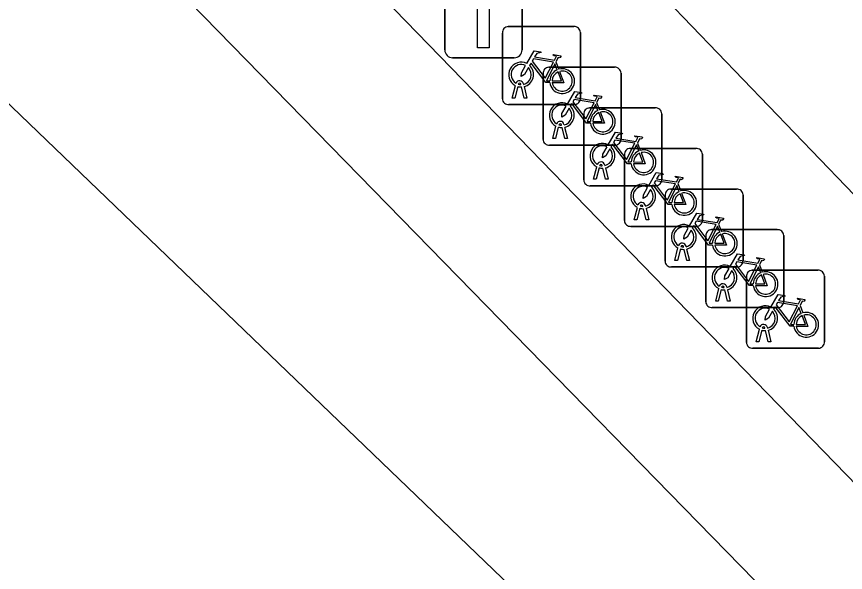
# Model space of a CAD drawing. Extents: x 161087 to 161926, y 382572 to 383873.
# Drawn here: x 161209.04 to 161219.67, y 383171.39 to 383178.52 of the extents above; entities that cross this region are included whole.
import ezdxf

# ---------------------------------------------------------------- set-up
doc = ezdxf.new("R2010")
doc.units = 0
for name, color, linetype in [('IMGEO_Berm_groen', 7, 'Continuous'), ('IMGEO_Berm_open', 7, 'Continuous'), ('IMGEO_Fietsenrek', 7, 'Continuous'), ('IMGEO_Fietspad_gesloten', 7, 'Continuous'), ('IMGEO_Lichtmast', 7, 'Continuous'), ('IMGEO_Rijbaan_lokaal_gesloten', 7, 'Continuous')]:
    doc.layers.add(name, color=color, linetype=linetype)

msp = doc.modelspace()

# ---------------------------------------------------------------- linework, layer by layer
at = {"layer": 'IMGEO_Berm_groen'}
msp.add_lwpolyline([(161200.711, 383192.181), (161199.363, 383190.86), (161200.036, 383190.14), (161210.171, 383179.825), (161223.029, 383166.656), (161229.915, 383159.599), (161231.254, 383160.721)], close=True, dxfattribs=at)
at = {"layer": 'IMGEO_Berm_open'}
msp.add_lwpolyline([(161220.989, 383174.98), (161211.773, 383184.561), (161207.62, 383188.777), (161203.449, 383192.876), (161202.392, 383193.868), (161200.711, 383192.181), (161231.254, 383160.721), (161231.319, 383160.775), (161233.197, 383162.349)], close=True, dxfattribs=at)
at = {"layer": 'IMGEO_Fietsenrek'}
for p, q in [((161215.269, 383177.468), (161215.269, 383178.309)), ((161215.269, 383178.309), (161215.269, 383177.468)), ((161215.344, 383178.393), (161216.185, 383178.393)), ((161216.185, 383178.393), (161215.344, 383178.393)), ((161216.269, 383178.318), (161216.269, 383177.477)), ((161216.269, 383177.477), (161216.269, 383178.318)), ((161215.865, 383177.872), (161216.706, 383177.872)), ((161216.706, 383177.872), (161215.865, 383177.872)), ((161215.956, 383177.942), (161215.992, 383177.847)), ((161215.79, 383176.947), (161215.79, 383177.788)), ((161215.79, 383177.788), (161215.79, 383176.947)), ((161216.79, 383177.797), (161216.79, 383176.956)), ((161216.79, 383176.956), (161216.79, 383177.797)), ((161215.507, 383177.649), (161215.506, 383177.653)), ((161215.538, 383177.66), (161215.539, 383177.653)), ((161215.396, 383177.477), (161215.435, 383177.637)), ((161215.465, 383177.625), (161215.43, 383177.477)), ((161215.548, 383177.477), (161215.514, 383177.619)), ((161215.546, 383177.623), (161215.581, 383177.477)), ((161215.43, 383177.477), (161215.396, 383177.477)), ((161215.581, 383177.477), (161215.548, 383177.477)), ((161216.194, 383177.393), (161215.353, 383177.393)), ((161215.353, 383177.393), (161216.194, 383177.393)), ((161216.387, 383177.351), (161217.228, 383177.351)), ((161217.228, 383177.351), (161216.387, 383177.351)), ((161216.477, 383177.421), (161216.513, 383177.326)), ((161216.312, 383176.426), (161216.312, 383177.267)), ((161216.312, 383177.267), (161216.312, 383176.426)), ((161217.312, 383177.276), (161217.312, 383176.435)), ((161217.312, 383176.435), (161217.312, 383177.276)), ((161216.028, 383177.128), (161216.027, 383177.132)), ((161216.059, 383177.139), (161216.06, 383177.132)), ((161215.917, 383176.956), (161215.956, 383177.116)), ((161215.986, 383177.104), (161215.951, 383176.956)), ((161216.069, 383176.956), (161216.035, 383177.098)), ((161216.067, 383177.102), (161216.102, 383176.956)), ((161215.951, 383176.956), (161215.917, 383176.956)), ((161216.102, 383176.956), (161216.069, 383176.956)), ((161216.715, 383176.872), (161215.874, 383176.872)), ((161215.874, 383176.872), (161216.715, 383176.872)), ((161216.908, 383176.831), (161217.749, 383176.831)), ((161217.749, 383176.831), (161216.908, 383176.831)), ((161216.999, 383176.9), (161217.035, 383176.805)), ((161216.833, 383175.906), (161216.833, 383176.747)), ((161216.833, 383176.747), (161216.833, 383175.906)), ((161217.833, 383176.756), (161217.833, 383175.915)), ((161217.833, 383175.915), (161217.833, 383176.756)), ((161216.439, 383176.435), (161216.478, 383176.595)), ((161216.55, 383176.607), (161216.549, 383176.611)), ((161216.581, 383176.618), (161216.582, 383176.611)), ((161216.508, 383176.583), (161216.473, 383176.435)), ((161216.591, 383176.435), (161216.557, 383176.577)), ((161216.589, 383176.581), (161216.624, 383176.435)), ((161216.473, 383176.435), (161216.439, 383176.435)), ((161216.624, 383176.435), (161216.591, 383176.435)), ((161217.52, 383176.38), (161217.556, 383176.285)), ((161217.237, 383176.351), (161216.396, 383176.351)), ((161216.396, 383176.351), (161217.237, 383176.351)), ((161217.429, 383176.31), (161218.27, 383176.31)), ((161218.27, 383176.31), (161217.429, 383176.31)), ((161217.354, 383175.385), (161217.354, 383176.226)), ((161217.354, 383176.226), (161217.354, 383175.385)), ((161218.354, 383176.235), (161218.354, 383175.394)), ((161218.354, 383175.394), (161218.354, 383176.235)), ((161216.96, 383175.915), (161216.999, 383176.075)), ((161217.029, 383176.063), (161216.994, 383175.915)), ((161217.071, 383176.087), (161217.07, 383176.091)), ((161217.102, 383176.098), (161217.103, 383176.091)), ((161217.11, 383176.061), (161217.145, 383175.915)), ((161217.112, 383175.915), (161217.078, 383176.057)), ((161216.994, 383175.915), (161216.96, 383175.915)), ((161217.145, 383175.915), (161217.112, 383175.915)), ((161218.041, 383175.859), (161218.077, 383175.764)), ((161217.758, 383175.831), (161216.917, 383175.831)), ((161216.917, 383175.831), (161217.758, 383175.831)), ((161217.951, 383175.789), (161218.792, 383175.789)), ((161218.792, 383175.789), (161217.951, 383175.789)), ((161217.876, 383174.864), (161217.876, 383175.705)), ((161217.876, 383175.705), (161217.876, 383174.864)), ((161218.876, 383175.714), (161218.876, 383174.873)), ((161218.876, 383174.873), (161218.876, 383175.714)), ((161217.481, 383175.394), (161217.52, 383175.554)), ((161217.55, 383175.542), (161217.515, 383175.394)), ((161217.592, 383175.566), (161217.591, 383175.57)), ((161217.633, 383175.394), (161217.599, 383175.536)), ((161217.623, 383175.577), (161217.624, 383175.57)), ((161217.631, 383175.54), (161217.666, 383175.394)), ((161217.515, 383175.394), (161217.481, 383175.394)), ((161217.666, 383175.394), (161217.633, 383175.394)), ((161218.563, 383175.338), (161218.599, 383175.243)), ((161218.279, 383175.31), (161217.438, 383175.31)), ((161217.438, 383175.31), (161218.279, 383175.31)), ((161218.472, 383175.268), (161219.313, 383175.268)), ((161219.313, 383175.268), (161218.472, 383175.268)), ((161218.397, 383174.343), (161218.397, 383175.184)), ((161218.397, 383175.184), (161218.397, 383174.343)), ((161219.397, 383175.193), (161219.397, 383174.352)), ((161219.397, 383174.352), (161219.397, 383175.193)), ((161218.003, 383174.873), (161218.042, 383175.033)), ((161218.072, 383175.021), (161218.037, 383174.873)), ((161218.114, 383175.045), (161218.113, 383175.049)), ((161218.155, 383174.873), (161218.121, 383175.015)), ((161218.145, 383175.056), (161218.146, 383175.049)), ((161218.153, 383175.019), (161218.188, 383174.873)), ((161218.801, 383174.789), (161217.96, 383174.789)), ((161217.96, 383174.789), (161218.801, 383174.789)), ((161218.037, 383174.873), (161218.003, 383174.873)), ((161218.188, 383174.873), (161218.155, 383174.873)), ((161219.084, 383174.817), (161219.12, 383174.722)), ((161218.524, 383174.352), (161218.563, 383174.512)), ((161218.593, 383174.5), (161218.558, 383174.352)), ((161218.635, 383174.524), (161218.634, 383174.528)), ((161218.676, 383174.352), (161218.642, 383174.494)), ((161218.666, 383174.535), (161218.667, 383174.528)), ((161218.674, 383174.498), (161218.709, 383174.352)), ((161219.322, 383174.268), (161218.481, 383174.268)), ((161218.481, 383174.268), (161219.322, 383174.268)), ((161218.558, 383174.352), (161218.524, 383174.352)), ((161218.709, 383174.352), (161218.676, 383174.352))]:
    msp.add_line(p, q, dxfattribs=at)
for points in [[(161215.582, 383177.919), (161215.677, 383178.083), (161215.763, 383178.069), (161215.765, 383178.06), (161215.709, 383178.049), (161215.682, 383178.004), (161215.938, 383177.963)], [(161215.925, 383177.938), (161215.668, 383177.979), (161215.651, 383177.95), (161215.818, 383177.73), (161215.925, 383177.938)], [(161215.938, 383177.963), (161215.963, 383178.012), (161215.957, 383178.016), (161215.934, 383178.02), (161215.922, 383178.027), (161215.921, 383178.03), (161215.923, 383178.035), (161216.018, 383178.02), (161216.02, 383178.01), (161216.01, 383177.997), (161215.998, 383177.991), (161215.984, 383177.997), (161215.956, 383177.942)], [(161215.603, 383177.867), (161215.551, 383177.777), (161215.511, 383177.752), (161215.512, 383177.799), (161215.567, 383177.893)], [(161215.878, 383177.675), (161215.828, 383177.675), (161215.637, 383177.926), (161215.618, 383177.894)], [(161215.973, 383177.84), (161215.943, 383177.917), (161215.834, 383177.699), (161215.877, 383177.699)], [(161215.907, 383177.699), (161216.027, 383177.698), (161215.983, 383177.812)], [(161216.003, 383177.819), (161216.058, 383177.674), (161215.908, 383177.674)], [(161216.103, 383177.398), (161216.198, 383177.562), (161216.284, 383177.548), (161216.286, 383177.539), (161216.23, 383177.528), (161216.203, 383177.483), (161216.459, 383177.442)], [(161216.446, 383177.417), (161216.189, 383177.458), (161216.172, 383177.429), (161216.339, 383177.209), (161216.446, 383177.417)], [(161216.459, 383177.442), (161216.484, 383177.491), (161216.478, 383177.495), (161216.455, 383177.499), (161216.443, 383177.506), (161216.442, 383177.509), (161216.444, 383177.514), (161216.539, 383177.499), (161216.541, 383177.489), (161216.531, 383177.476), (161216.519, 383177.47), (161216.505, 383177.476), (161216.477, 383177.421)], [(161216.124, 383177.346), (161216.072, 383177.256), (161216.032, 383177.231), (161216.033, 383177.278), (161216.088, 383177.372)], [(161216.399, 383177.154), (161216.349, 383177.154), (161216.158, 383177.405), (161216.139, 383177.373)], [(161216.494, 383177.319), (161216.464, 383177.396), (161216.355, 383177.178), (161216.398, 383177.178)], [(161216.428, 383177.178), (161216.548, 383177.177), (161216.504, 383177.291)], [(161216.524, 383177.298), (161216.579, 383177.153), (161216.429, 383177.153)], [(161216.625, 383176.877), (161216.72, 383177.041), (161216.806, 383177.027), (161216.808, 383177.018), (161216.752, 383177.007), (161216.725, 383176.962), (161216.981, 383176.921)], [(161216.968, 383176.896), (161216.711, 383176.937), (161216.694, 383176.908), (161216.861, 383176.688), (161216.968, 383176.896)], [(161216.981, 383176.921), (161217.006, 383176.97), (161217, 383176.974), (161216.977, 383176.978), (161216.965, 383176.985), (161216.964, 383176.988), (161216.966, 383176.993), (161217.061, 383176.978), (161217.063, 383176.968), (161217.053, 383176.955), (161217.041, 383176.949), (161217.027, 383176.955), (161216.999, 383176.9)], [(161216.646, 383176.825), (161216.594, 383176.735), (161216.554, 383176.71), (161216.555, 383176.757), (161216.61, 383176.851)], [(161216.921, 383176.633), (161216.871, 383176.633), (161216.68, 383176.884), (161216.661, 383176.852)], [(161217.016, 383176.798), (161216.986, 383176.875), (161216.877, 383176.657), (161216.92, 383176.657)], [(161216.95, 383176.657), (161217.07, 383176.656), (161217.026, 383176.77)], [(161217.046, 383176.777), (161217.101, 383176.632), (161216.951, 383176.632)], [(161217.146, 383176.357), (161217.241, 383176.521), (161217.327, 383176.507), (161217.329, 383176.498), (161217.273, 383176.487), (161217.246, 383176.442), (161217.502, 383176.401)], [(161217.489, 383176.376), (161217.232, 383176.417), (161217.215, 383176.388), (161217.382, 383176.168), (161217.489, 383176.376)], [(161217.502, 383176.401), (161217.527, 383176.45), (161217.521, 383176.454), (161217.498, 383176.458), (161217.486, 383176.465), (161217.485, 383176.468), (161217.487, 383176.473), (161217.582, 383176.458), (161217.584, 383176.448), (161217.574, 383176.435), (161217.562, 383176.429), (161217.548, 383176.435), (161217.52, 383176.38)], [(161217.167, 383176.305), (161217.115, 383176.215), (161217.075, 383176.19), (161217.076, 383176.237), (161217.131, 383176.331)], [(161217.442, 383176.113), (161217.392, 383176.113), (161217.201, 383176.364), (161217.182, 383176.332)], [(161217.537, 383176.278), (161217.507, 383176.355), (161217.398, 383176.137), (161217.441, 383176.137)], [(161217.471, 383176.137), (161217.591, 383176.136), (161217.547, 383176.25)], [(161217.567, 383176.257), (161217.622, 383176.112), (161217.472, 383176.112)], [(161217.667, 383175.836), (161217.762, 383176), (161217.848, 383175.986), (161217.85, 383175.977), (161217.794, 383175.966), (161217.767, 383175.921), (161218.023, 383175.88)], [(161218.023, 383175.88), (161218.048, 383175.929), (161218.042, 383175.933), (161218.019, 383175.937), (161218.007, 383175.944), (161218.006, 383175.947), (161218.008, 383175.952), (161218.103, 383175.937), (161218.105, 383175.927), (161218.095, 383175.914), (161218.083, 383175.908), (161218.069, 383175.914), (161218.041, 383175.859)], [(161218.01, 383175.855), (161217.753, 383175.896), (161217.736, 383175.867), (161217.903, 383175.647), (161218.01, 383175.855)], [(161217.688, 383175.784), (161217.636, 383175.694), (161217.596, 383175.669), (161217.597, 383175.716), (161217.652, 383175.81)], [(161217.963, 383175.592), (161217.913, 383175.592), (161217.722, 383175.843), (161217.703, 383175.811)], [(161218.058, 383175.757), (161218.028, 383175.834), (161217.919, 383175.616), (161217.962, 383175.616)], [(161217.992, 383175.616), (161218.112, 383175.615), (161218.068, 383175.729)], [(161218.088, 383175.736), (161218.143, 383175.591), (161217.993, 383175.591)], [(161218.189, 383175.315), (161218.284, 383175.479), (161218.37, 383175.465), (161218.372, 383175.456), (161218.316, 383175.445), (161218.289, 383175.4), (161218.545, 383175.359)], [(161218.545, 383175.359), (161218.57, 383175.408), (161218.564, 383175.412), (161218.541, 383175.416), (161218.529, 383175.423), (161218.528, 383175.426), (161218.53, 383175.431), (161218.625, 383175.416), (161218.627, 383175.406), (161218.617, 383175.393), (161218.605, 383175.387), (161218.591, 383175.393), (161218.563, 383175.338)], [(161218.485, 383175.071), (161218.435, 383175.071), (161218.244, 383175.322), (161218.225, 383175.29)], [(161218.532, 383175.334), (161218.275, 383175.375), (161218.258, 383175.346), (161218.425, 383175.126), (161218.532, 383175.334)], [(161218.21, 383175.263), (161218.158, 383175.173), (161218.118, 383175.148), (161218.119, 383175.195), (161218.174, 383175.289)], [(161218.58, 383175.236), (161218.55, 383175.313), (161218.441, 383175.095), (161218.484, 383175.095)], [(161218.61, 383175.215), (161218.665, 383175.07), (161218.515, 383175.07)], [(161218.514, 383175.095), (161218.634, 383175.094), (161218.59, 383175.208)], [(161218.71, 383174.794), (161218.805, 383174.958), (161218.891, 383174.944), (161218.893, 383174.935), (161218.837, 383174.924), (161218.81, 383174.879), (161219.066, 383174.838)], [(161219.066, 383174.838), (161219.091, 383174.887), (161219.085, 383174.891), (161219.062, 383174.895), (161219.05, 383174.902), (161219.049, 383174.905), (161219.051, 383174.91), (161219.146, 383174.895), (161219.148, 383174.885), (161219.138, 383174.872), (161219.126, 383174.866), (161219.112, 383174.872), (161219.084, 383174.817)], [(161219.006, 383174.55), (161218.956, 383174.55), (161218.765, 383174.801), (161218.746, 383174.769)], [(161219.053, 383174.813), (161218.796, 383174.854), (161218.779, 383174.825), (161218.946, 383174.605), (161219.053, 383174.813)], [(161219.101, 383174.715), (161219.071, 383174.792), (161218.962, 383174.574), (161219.005, 383174.574)], [(161218.731, 383174.742), (161218.679, 383174.652), (161218.639, 383174.627), (161218.64, 383174.674), (161218.695, 383174.768)], [(161219.035, 383174.574), (161219.155, 383174.573), (161219.111, 383174.687)], [(161219.131, 383174.694), (161219.186, 383174.549), (161219.036, 383174.549)]]:
    msp.add_lwpolyline(points, dxfattribs=at)
for centre, radius, start, end in [((161215.347, 383178.315), 0.0779, 92.4484, 184.2845), ((161215.347, 383178.315), 0.0779, 92.4484, 184.2845), ((161216.191, 383178.315), 0.0779, 2.4484, 94.2845), ((161216.191, 383178.315), 0.0779, 2.4484, 94.2845), ((161215.509, 383177.778), 0.159, 62.6766, 242.1369), ((161215.509, 383177.778), 0.129, 63.3192, 238.903), ((161215.509, 383177.778), 0.129, 283.6043, 43.4302), ((161215.509, 383177.778), 0.159, 283.5766, 46.6042), ((161215.868, 383177.794), 0.0779, 92.4484, 184.2845), ((161215.868, 383177.794), 0.0779, 92.4484, 184.2845), ((161216.712, 383177.794), 0.0779, 2.4484, 94.2845), ((161216.712, 383177.794), 0.0779, 2.4484, 94.2845), ((161216.036, 383177.694), 0.159, 113.3408, 178.3217), ((161216.036, 383177.694), 0.159, 187.0065, 105.7708), ((161216.036, 383177.694), 0.129, 113.923, 177.9556), ((161216.036, 383177.694), 0.129, 188.6715, 104.5883), ((161215.489, 383177.649), 0.0499, 12.8025, 158.6934), ((161215.489, 383177.649), 0.0174, 12.8025, 163.4502), ((161215.509, 383177.778), 0.129, 253.415, 269.0204), ((161215.509, 383177.778), 0.159, 253.9967, 271.7867), ((161215.347, 383177.471), 0.0779, 182.4484, 274.2845), ((161215.347, 383177.471), 0.0779, 182.4484, 274.2845), ((161216.191, 383177.471), 0.0779, 272.4484, 4.2845), ((161216.191, 383177.471), 0.0779, 272.4484, 4.2845), ((161216.03, 383177.257), 0.159, 62.6766, 242.1369), ((161216.03, 383177.257), 0.129, 63.3192, 238.903), ((161216.03, 383177.257), 0.129, 283.6043, 43.4302), ((161216.03, 383177.257), 0.159, 283.5766, 46.6042), ((161216.39, 383177.273), 0.0779, 92.4484, 184.2845), ((161216.39, 383177.273), 0.0779, 92.4484, 184.2845), ((161217.234, 383177.273), 0.0779, 2.4484, 94.2845), ((161217.234, 383177.273), 0.0779, 2.4484, 94.2845), ((161216.557, 383177.173), 0.159, 113.3408, 178.3217), ((161216.557, 383177.173), 0.159, 187.0065, 105.7708), ((161216.557, 383177.173), 0.129, 113.923, 177.9556), ((161216.557, 383177.173), 0.129, 188.6715, 104.5883), ((161216.01, 383177.128), 0.0499, 12.8025, 158.6934), ((161216.01, 383177.128), 0.0174, 12.8025, 163.4502), ((161216.03, 383177.257), 0.129, 253.415, 269.0204), ((161216.03, 383177.257), 0.159, 253.9967, 271.7867), ((161215.868, 383176.95), 0.0779, 182.4484, 274.2845), ((161215.868, 383176.95), 0.0779, 182.4484, 274.2845), ((161216.712, 383176.95), 0.0779, 272.4484, 4.2845), ((161216.712, 383176.95), 0.0779, 272.4484, 4.2845), ((161216.552, 383176.736), 0.159, 62.6766, 242.1369), ((161216.552, 383176.736), 0.129, 63.3192, 238.903), ((161216.552, 383176.736), 0.129, 283.6043, 43.4302), ((161216.552, 383176.736), 0.159, 283.5766, 46.6042), ((161216.911, 383176.753), 0.0779, 92.4484, 184.2845), ((161216.911, 383176.753), 0.0779, 92.4484, 184.2845), ((161217.079, 383176.652), 0.159, 187.0065, 105.7708), ((161217.755, 383176.753), 0.0779, 2.4484, 94.2845), ((161217.755, 383176.753), 0.0779, 2.4484, 94.2845), ((161217.079, 383176.652), 0.159, 113.3408, 178.3217), ((161217.079, 383176.652), 0.129, 113.923, 177.9556), ((161217.079, 383176.652), 0.129, 188.6715, 104.5883), ((161216.532, 383176.607), 0.0499, 12.8025, 158.6934), ((161216.532, 383176.607), 0.0174, 12.8025, 163.4502), ((161216.552, 383176.736), 0.129, 253.415, 269.0204), ((161216.552, 383176.736), 0.159, 253.9967, 271.7867), ((161216.39, 383176.429), 0.0779, 182.4484, 274.2845), ((161216.39, 383176.429), 0.0779, 182.4484, 274.2845), ((161217.234, 383176.429), 0.0779, 272.4484, 4.2845), ((161217.234, 383176.429), 0.0779, 272.4484, 4.2845), ((161217.073, 383176.216), 0.159, 62.6766, 242.1369), ((161217.073, 383176.216), 0.129, 63.3192, 238.903), ((161217.073, 383176.216), 0.129, 283.6043, 43.4302), ((161217.073, 383176.216), 0.159, 283.5766, 46.6042), ((161217.432, 383176.232), 0.0779, 92.4484, 184.2845), ((161217.432, 383176.232), 0.0779, 92.4484, 184.2845), ((161217.6, 383176.132), 0.159, 113.3408, 178.3217), ((161217.6, 383176.132), 0.159, 187.0065, 105.7708), ((161218.276, 383176.232), 0.0779, 2.4484, 94.2845), ((161218.276, 383176.232), 0.0779, 2.4484, 94.2845), ((161217.6, 383176.132), 0.129, 113.923, 177.9556), ((161217.6, 383176.132), 0.129, 188.6715, 104.5883), ((161217.053, 383176.087), 0.0499, 12.8025, 158.6934), ((161217.073, 383176.216), 0.159, 253.9967, 271.7867), ((161217.053, 383176.087), 0.0174, 12.8025, 163.4502), ((161217.073, 383176.216), 0.129, 253.415, 269.0204), ((161216.911, 383175.909), 0.0779, 182.4484, 274.2845), ((161216.911, 383175.909), 0.0779, 182.4484, 274.2845), ((161217.594, 383175.695), 0.159, 62.6766, 242.1369), ((161217.755, 383175.909), 0.0779, 272.4484, 4.2845), ((161217.755, 383175.909), 0.0779, 272.4484, 4.2845), ((161217.594, 383175.695), 0.129, 63.3192, 238.903), ((161217.594, 383175.695), 0.129, 283.6043, 43.4302), ((161217.594, 383175.695), 0.159, 283.5766, 46.6042), ((161217.954, 383175.711), 0.0779, 92.4484, 184.2845), ((161217.954, 383175.711), 0.0779, 92.4484, 184.2845), ((161218.121, 383175.611), 0.159, 113.3408, 178.3217), ((161218.121, 383175.611), 0.159, 187.0065, 105.7708), ((161218.121, 383175.611), 0.129, 188.6715, 104.5883), ((161218.798, 383175.711), 0.0779, 2.4484, 94.2845), ((161218.798, 383175.711), 0.0779, 2.4484, 94.2845), ((161218.121, 383175.611), 0.129, 113.923, 177.9556), ((161217.574, 383175.566), 0.0499, 12.8025, 158.6934), ((161217.594, 383175.695), 0.159, 253.9967, 271.7867), ((161217.574, 383175.566), 0.0174, 12.8025, 163.4502), ((161217.594, 383175.695), 0.129, 253.415, 269.0204), ((161217.432, 383175.388), 0.0779, 182.4484, 274.2845), ((161217.432, 383175.388), 0.0779, 182.4484, 274.2845), ((161218.116, 383175.174), 0.159, 62.6766, 242.1369), ((161218.276, 383175.388), 0.0779, 272.4484, 4.2845), ((161218.276, 383175.388), 0.0779, 272.4484, 4.2845), ((161218.116, 383175.174), 0.129, 63.3192, 238.903), ((161218.116, 383175.174), 0.129, 283.6043, 43.4302), ((161218.116, 383175.174), 0.159, 283.5766, 46.6042), ((161218.475, 383175.19), 0.0779, 92.4484, 184.2845), ((161218.475, 383175.19), 0.0779, 92.4484, 184.2845), ((161218.643, 383175.09), 0.159, 113.3408, 178.3217), ((161218.643, 383175.09), 0.159, 187.0065, 105.7708), ((161218.643, 383175.09), 0.129, 188.6715, 104.5883), ((161219.319, 383175.19), 0.0779, 2.4484, 94.2845), ((161219.319, 383175.19), 0.0779, 2.4484, 94.2845), ((161218.643, 383175.09), 0.129, 113.923, 177.9556), ((161218.096, 383175.045), 0.0499, 12.8025, 158.6934), ((161218.116, 383175.174), 0.159, 253.9967, 271.7867), ((161218.096, 383175.045), 0.0174, 12.8025, 163.4502), ((161218.116, 383175.174), 0.129, 253.415, 269.0204), ((161217.954, 383174.867), 0.0779, 182.4484, 274.2845), ((161217.954, 383174.867), 0.0779, 182.4484, 274.2845), ((161218.637, 383174.653), 0.159, 62.6766, 242.1369), ((161218.798, 383174.867), 0.0779, 272.4484, 4.2845), ((161218.798, 383174.867), 0.0779, 272.4484, 4.2845), ((161218.637, 383174.653), 0.129, 63.3192, 238.903), ((161218.637, 383174.653), 0.129, 283.6043, 43.4302), ((161218.637, 383174.653), 0.159, 283.5766, 46.6042), ((161219.164, 383174.569), 0.159, 113.3408, 178.3217), ((161219.164, 383174.569), 0.159, 187.0065, 105.7708), ((161219.164, 383174.569), 0.129, 113.923, 177.9556), ((161219.164, 383174.569), 0.129, 188.6715, 104.5883), ((161218.617, 383174.524), 0.0499, 12.8025, 158.6934), ((161218.637, 383174.653), 0.159, 253.9967, 271.7867), ((161218.617, 383174.524), 0.0174, 12.8025, 163.4502), ((161218.637, 383174.653), 0.129, 253.415, 269.0204), ((161218.475, 383174.346), 0.0779, 182.4484, 274.2845), ((161218.475, 383174.346), 0.0779, 182.4484, 274.2845), ((161219.319, 383174.346), 0.0779, 272.4484, 4.2845), ((161219.319, 383174.346), 0.0779, 272.4484, 4.2845)]:
    msp.add_arc(centre, radius, start, end, dxfattribs=at)
at = {"layer": 'IMGEO_Fietspad_gesloten'}
msp.add_lwpolyline([(161172.013, 383222.368), (161193.612, 383202.105), (161198.375, 383197.637), (161202.392, 383193.868), (161203.449, 383192.876), (161207.62, 383188.777), (161211.773, 383184.561), (161220.989, 383174.98), (161233.197, 383162.349), (161234.788, 383163.737), (161222.243, 383176.723), (161213.179, 383186.09)], dxfattribs=at)
at = {"layer": 'IMGEO_Lichtmast'}
for p, q in [((161214.531, 383178.094), (161214.531, 383178.894)), ((161214.531, 383178.894), (161214.531, 383178.094)), ((161215.521, 383178.894), (161215.521, 383178.094)), ((161215.521, 383178.094), (161215.521, 383178.894)), ((161215.421, 383177.994), (161214.631, 383177.994)), ((161214.631, 383177.994), (161215.421, 383177.994))]:
    msp.add_line(p, q, dxfattribs=at)
msp.add_lwpolyline([(161214.951, 383178.869), (161215.101, 383178.869), (161215.101, 383178.119), (161214.951, 383178.119), (161214.951, 383178.869)], dxfattribs=at)
for centre, start, end in [((161214.631, 383178.094), 180, 270), ((161214.631, 383178.094), 180, 270), ((161215.421, 383178.094), 270, 0), ((161215.421, 383178.094), 270, 0)]:
    msp.add_arc(centre, 0.1, start, end, dxfattribs=at)
at = {"layer": 'IMGEO_Rijbaan_lokaal_gesloten'}
for points in [[(161154.548, 383225.576), (161167.308, 383217.444), (161228.606, 383158.489)], [(161228.606, 383158.489), (161229.915, 383159.599), (161223.029, 383166.656), (161210.171, 383179.825), (161200.036, 383190.14), (161199.363, 383190.86), (161190.928, 383199.427), (161186.373, 383204.079), (161181.091, 383209.414), (161179.027, 383211.624), (161175.434, 383215.451), (161170.46, 383220.713)]]:
    msp.add_lwpolyline(points, dxfattribs=at)

doc.saveas('drawing.dxf')
